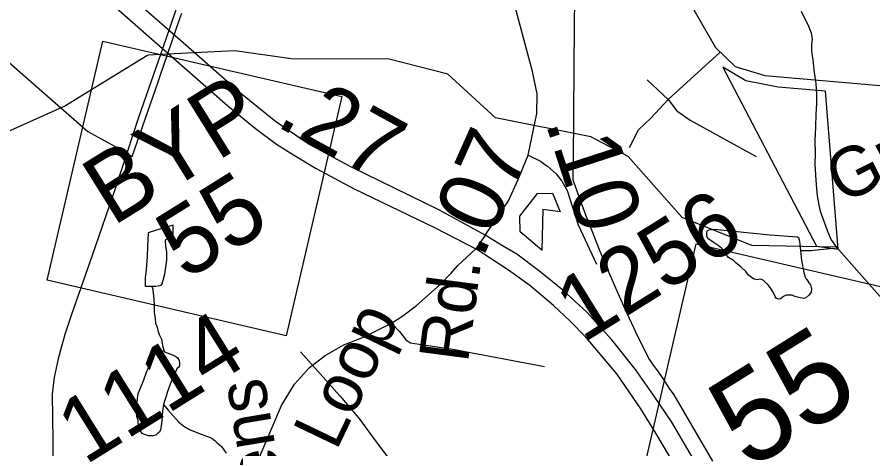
# Model space of a CAD drawing. Extents: x 2001466 to 31450019, y -30647475 to 847247.
# Drawn here: x 2047746 to 2051030, y 686891 to 688547 of the extents above; entities that cross this region are included whole.
import ezdxf

# ---------------------------------------------------------------- set-up
doc = ezdxf.new("R2010")
doc.units = 0
for name, color, linetype in [('Exist Boundary Political City Limit New', 7, 'Continuous'), ('Exist Boundary Political City Limit New Hole', 7, 'Continuous'), ('Exist Hydrographic Misc Water Feature', 7, 'Continuous'), ('Exist Road Non-System Type 51', 7, 'Continuous'), ('Exist Road Primary NC Attributed', 7, 'Continuous'), ('Exist Road Primary NC Divided Attributed', 7, 'Continuous'), ('Exist Road Primary NC Service Mileage Hundredths English Label', 7, 'Continuous'), ('Exist Road Primary NC Shield CELL', 7, 'Continuous'), ('Exist Road Primary NC Shield Number Label', 7, 'Continuous'), ('Exist Road Secondary Mileage Hundredths English Label', 7, 'Continuous'), ('Exist Road Secondary Type 51 Attributed', 7, 'Continuous'), ('Exist Road Secondary Type 51 Label', 7, 'Continuous'), ('Exist Road Secondary Type 51 Number Label', 7, 'Continuous'), ('Map Preparation Boundary City Limit Buffer Line', 7, 'Continuous')]:
    doc.layers.add(name, color=color, linetype=linetype)

msp = doc.modelspace()

# ---------------------------------------------------------------- linework, layer by layer
at = {"layer": 'Exist Boundary Political City Limit New'}
for points in [[(2049884.5, 688594.1), (2049884, 688537.5), (2049883.4, 688471.4)], [(2047558.4, 688510.2), (2048017.1, 688108), (2048146.9, 688036.4), (2048185, 688013.9), (2048187.6, 688012.4), (2048287.5, 688298.6), (2048294.6, 688321.4), (2048370.6, 688542.5), (2048377.4, 688562.1)], [(2049883.4, 688471.4), (2049882.6, 688390.4), (2049880.2, 688135.6), (2049879.4, 688036.6), (2049878.4, 687923.5), (2049882.4, 687912.3), (2049895, 687876.5), (2049927.5, 687788.4), (2049951.9, 687725.4), (2049976.9, 687662.6), (2050002.6, 687600.1), (2050029.1, 687538), (2050056.4, 687476.2), (2050084.2, 687414.6), (2050113, 687353.5), (2050118.1, 687342.8), (2050142.4, 687292.6), (2050172.5, 687232.2), (2050174.9, 687229.1), (2050190.6, 687207.4), (2050198.9, 687196.1), (2050223.5, 687160.4), (2050248.4, 687122.9), (2050265.9, 687098), (2050414.5, 686843.8)], [(2049799.8, 687872.1), (2049830.2, 687800.9), (2049762.8, 687809.1), (2049759, 687653.2), (2049676.6, 687724.1), (2049674.4, 687783.3), (2049742.8, 687870.1), (2049799.8, 687872.1)]]:
    msp.add_lwpolyline(points, dxfattribs=at)
at = {"layer": 'Exist Boundary Political City Limit New Hole'}
msp.add_lwpolyline([(2050542.6, 688302.4), (2050453.8, 688354.9), (2050813.9, 687668.2), (2050896.9, 687656.6), (2050847.9, 688262.7), (2050666.5, 688279), (2050542.6, 688302.4)], dxfattribs=at)
at = {"layer": 'Exist Hydrographic Misc Water Feature'}
msp.add_line((2048243.9, 688398.6), (2047984.5, 688240.1), dxfattribs=at)
for points in [[(2050754.4, 688569.9), (2050768.5, 688540.2), (2050780.8, 688516), (2050786.6, 688502.1), (2050792.3, 688486.3), (2050796.8, 688464.1), (2050794.8, 688442.1), (2050794.6, 688418.2), (2050796.8, 688398), (2050798.7, 688384.3), (2050801.1, 688370.1), (2050804.8, 688334.3), (2050811, 688292), (2050813, 688250.3), (2050812.8, 688214.3), (2050811.4, 688174.3), (2050809.3, 688126.3), (2050807.5, 688074.3), (2050807.7, 688024.4), (2050807.3, 687982.2), (2050809.5, 687942.2), (2050811.8, 687904.1), (2050815.9, 687862.1), (2050821.8, 687826.3), (2050828, 687802.3), (2050835.8, 687778.4), (2050846, 687750.5), (2050855.7, 687726.3), (2050870, 687692.5), (2050894, 687658.4)], [(2051491.3, 687095.4), (2051398.9, 687191.9), (2051131.9, 687390.9), (2050889.9, 687664.9), (2050564.9, 687671.5), (2050297.9, 687778.7), (2050090, 688012.6), (2049947.9, 688087.6), (2049581.1, 688160.7), (2049398, 688328.5), (2049173, 688385.6), (2048797, 688386.6), (2048581, 688417.3), (2048295.7, 688403.4)], [(2048295.7, 688403.4), (2048248, 688401.1), (2048243.9, 688398.6)], [(2047984.5, 688240.1), (2047931, 688207.4), (2047582, 688050.5), (2047048.9, 687664.3), (2046841, 687448.7)], [(2048261, 687515.4), (2048276.7, 687515.5), (2048293.1, 687517.4), (2048298.9, 687519.4), (2048302.6, 687523.7), (2048312.8, 687561.5), (2048316.7, 687587.7), (2048320.4, 687615.5), (2048320.4, 687645.5), (2048316.3, 687669.7), (2048314.7, 687687.4), (2048316.5, 687693.6), (2048338.7, 687703.6), (2048342.6, 687711.6), (2048344.4, 687717.8), (2048344.6, 687749.4), (2048280.4, 687729.5), (2048248.7, 687719.3), (2048246.6, 687667.3), (2048244.6, 687629.4), (2048240.4, 687579.4), (2048237, 687547.5), (2048236.6, 687527.6), (2048236.8, 687515.5), (2048261, 687515.4)], [(2050751.9, 687652.4), (2050756.2, 687614), (2050764.2, 687568.2), (2050770.2, 687550.2), (2050772.2, 687544.2), (2050776.3, 687540.4), (2050784.3, 687528.2), (2050790.3, 687520.4), (2050794.4, 687504.4), (2050792.3, 687492.1), (2050784.5, 687480.3), (2050772.6, 687470.4), (2050764.6, 687468.3), (2050750.5, 687470.1), (2050730.2, 687476), (2050720.3, 687480.3), (2050710.5, 687480.2), (2050696.6, 687480.3), (2050686.5, 687476.1), (2050680.8, 687470.1), (2050674.6, 687466.2), (2050668.7, 687465.9), (2050660.5, 687467.9), (2050654.5, 687476.1), (2050646.5, 687491.9), (2050638.7, 687506.1), (2050628.3, 687519.8), (2050614.5, 687532), (2050608.4, 687537.9), (2050598.3, 687541.8), (2050584.4, 687539.9), (2050574.1, 687541.8), (2050564.5, 687547.8), (2050552.6, 687557.7), (2050542.2, 687571.8), (2050524.3, 687587.5), (2050502.4, 687605.9), (2050494.4, 687613.6), (2050482.5, 687621.5), (2050476.3, 687625.7), (2050470.2, 687631.9), (2050460.3, 687649.5), (2050448.2, 687661.5), (2050435.9, 687671.5), (2050416.3, 687683.4), (2050400.5, 687695.6), (2050394.1, 687703.4), (2050392.1, 687709.4), (2050392.1, 687719.5), (2050394.3, 687727.3)], [(2050394.3, 687727.3), (2050402.1, 687731.4), (2050420.4, 687733.5), (2050634, 687712), (2050740.2, 687704), (2050744.1, 687702.2), (2050748.2, 687688.2), (2050751.9, 687652.4)], [(2050751.9, 687652.4), (2050794, 687652.1), (2050826.2, 687656.2), (2050854, 687658.4), (2050873.9, 687660.3), (2050894, 687658.4)], [(2048261, 687515.4), (2048264.6, 687507.5), (2048269, 687479.4), (2048271, 687445.4), (2048271, 687415.4), (2048275.1, 687391.6), (2048277.2, 687373.4), (2048283.5, 687357.5), (2048285.4, 687345.5), (2048291.1, 687329.6), (2048299.3, 687311.7), (2048303.2, 687287.6), (2048307.3, 687273.6), (2048310.2, 687266.7), (2048311.6, 687263.6)], [(2048307.7, 687061.8), (2048303.8, 687035.6), (2048301.6, 686999.8), (2048297.9, 686977.7), (2048296, 686963.7), (2048292.1, 686955.4), (2048286, 686951.5), (2048277.8, 686943.4), (2048268.1, 686941.7), (2048262.2, 686941.7), (2048249.9, 686941.6), (2048238.2, 686945.3), (2048226.1, 686949.6), (2048217.9, 686961.4), (2048216, 686965.3), (2048211.7, 686971.2), (2048209.7, 686999.6), (2048205.6, 687015.6), (2048203.9, 687043.5), (2048207.6, 687081.4), (2048209.5, 687097.3), (2048211.7, 687105.5), (2048217.3, 687121.3), (2048231.4, 687155.3), (2048241.7, 687185.4), (2048255.4, 687215.3), (2048267.5, 687233.4), (2048271.6, 687245.3), (2048275.3, 687255.3), (2048283.1, 687263.4), (2048295.2, 687267.7), (2048310.2, 687266.7), (2048311.6, 687263.6)], [(2048311.6, 687263.6), (2048341.5, 687251.7), (2048355.3, 687245.6), (2048361.6, 687239.7), (2048367.6, 687229.5), (2048369.2, 687219.5), (2048369.2, 687211.9), (2048367.4, 687205.7), (2048359.2, 687197.6), (2048333.5, 687139.8), (2048321.6, 687107.5), (2048317.8, 687093.5), (2048311.8, 687073.7), (2048307.7, 687061.8)], [(2048307.7, 687061.8), (2048325.8, 687039.6), (2048365.7, 686993.8), (2048385.8, 686977.7), (2048407.8, 686965.9), (2048442, 686951.8), (2048476.3, 686938.1), (2048492.3, 686932), (2048505.8, 686921.8), (2048512.1, 686916), (2048529.8, 686899.9), (2048548, 686874)]]:
    msp.add_lwpolyline(points, dxfattribs=at)
at = {"layer": 'Exist Road Non-System Type 51'}
for points in [[(2048529.2, 689063.3), (2048448.2, 688853), (2048329, 688499.4), (2048295.7, 688403.4)], [(2048295.7, 688403.4), (2048212.1, 688161.8), (2048124.6, 687895.6), (2048033.3, 687633.4), (2047954.7, 687407), (2047929.1, 687329.6), (2047916.1, 687283.8), (2047903.2, 687236.1), (2047887.7, 687164.4), (2047880.4, 687100.5), (2047882.1, 686921.6), (2047882.1, 686819.6), (2047868, 686686.8)], [(2050244, 688231.8), (2050444.2, 688413.1)], [(2050244, 688231.8), (2050163.8, 688307.2)], [(2050095.8, 688047), (2050129.8, 688115.1), (2050178.4, 688161.3), (2050244, 688231.8)], [(2050244, 688231.8), (2050278, 688188), (2050329, 688151.6), (2050581.7, 688013)], [(2049181.9, 687373.2), (2049213.3, 687341.2), (2049238.8, 687307.6), (2049255, 687298.4), (2049304.7, 687290.6), (2049417.2, 687273.4), (2049769.2, 687207.1)], [(2048833.7, 687263.1), (2048984.3, 687094.1), (2049056.5, 687008.6), (2049109.1, 686937.5), (2049165.6, 686862.4), (2049241.5, 686762.8), (2049268.7, 686724.2), (2049286.3, 686701.9), (2049307.9, 686681.4), (2049325.5, 686665.1), (2049349.1, 686644.6), (2049370.9, 686632.2)]]:
    msp.add_lwpolyline(points, dxfattribs=at)
at = {"layer": 'Exist Road Primary NC Attributed'}
for points in [[(2049707, 688017.2), (2049740.4, 688177.9), (2049741.5, 688252.5), (2049723, 688338.8), (2049632.3, 688678.2), (2049589.5, 688894.8), (2049567.9, 689108.2), (2049542.5, 689471.6), (2049529.9, 689678.6), (2049509.3, 689892)], [(2049542, 687710.8), (2049632, 687842.1), (2049668.7, 687923.8), (2049707, 688017.2)], [(2049542, 687710.8), (2049506.4, 687658.6)]]:
    msp.add_lwpolyline(points, dxfattribs=at)
at = {"layer": 'Exist Road Primary NC Divided Attributed'}
for points in [[(2049542, 687710.8), (2049366.1, 687806.8), (2049025.8, 687972.4), (2048863.2, 688061.5), (2048737, 688147.2), (2048603.6, 688254.3), (2048403.1, 688430.9), (2048189.6, 688618.5), (2047871.5, 688899.5)], [(2047822.5, 688851.2), (2048145.6, 688564.7), (2048554.4, 688206.3), (2048660.6, 688119.4), (2048741.7, 688060.4), (2048806.5, 688018.7), (2048893.3, 687966.6), (2049039.7, 687889), (2049349.9, 687738.4), (2049506.4, 687658.6)], [(2051228.8, 685448.1), (2051109.7, 685622.9), (2050963.3, 685824.2), (2050845.1, 686012.2), (2050615.5, 686403), (2050489.9, 686604.5), (2050368.1, 686805), (2050257.7, 686992.9), (2050190.5, 687092.6), (2050119.4, 687195.6), (2050028.3, 687309.5), (2049931.6, 687415.4), (2049840.5, 687499.7), (2049751.7, 687571.4), (2049663, 687637.5), (2049608.3, 687670.5), (2049542, 687710.8)], [(2051180.3, 685414.4), (2051056.2, 685584.1), (2050918.5, 685784.6), (2050791, 685981.6), (2050544.3, 686364.1), (2050430.3, 686560.6), (2050302.1, 686775), (2050196.5, 686951.4), (2050138.8, 687044.2), (2050046.6, 687178.5), (2049929.3, 687318.6), (2049866.7, 687382.4), (2049804.1, 687441.6), (2049713, 687517.9), (2049631.1, 687576), (2049506.4, 687658.6)]]:
    msp.add_lwpolyline(points, dxfattribs=at)
at = {"layer": 'Exist Road Primary NC Shield CELL'}
for points in [[(2047861.2, 687538), (2048074.4, 688455.5), (2048991.8, 688242.3), (2048778.6, 687324.9)], [(2050138.7, 686760.7), (2050351.9, 687678.1), (2051269.3, 687464.9), (2051056.1, 686547.5)]]:
    msp.add_lwpolyline(points, close=True, dxfattribs=at)
at = {"layer": 'Exist Road Secondary Type 51 Attributed'}
for points in [[(2049509.3, 689892), (2049907, 689900.5), (2049903.8, 689669.9), (2049908.5, 689553.1), (2049940.1, 689439.4), (2050060, 689183.6), (2050202, 688839.4), (2050347.2, 688566.2), (2050426.1, 688430.4), (2050501.8, 688357.8), (2050615.4, 688323), (2051057.3, 688285.1), (2051407.6, 688247.2), (2052005.6, 688172.2), (2052423.7, 688164.3), (2052802.4, 688165.9), (2053114.9, 688175.4), (2053282.1, 688165.9), (2053408.4, 688121.7), (2053892.8, 687936.2), (2054517.6, 687688.3), (2055584.3, 687308.5)], [(2049707, 688017.2), (2049757.1, 687992.8), (2049767.6, 687983.9), (2049781, 687975.5), (2049793.2, 687965), (2049813.7, 687946.1), (2049836.5, 687917.7), (2049856.5, 687882.1), (2049899.3, 687750.2), (2049969.2, 687599)], [(2049181.9, 687373.2), (2049225.9, 687401.1), (2049278.8, 687440.9), (2049369.7, 687521.8), (2049410.8, 687565.1), (2049437.5, 687594.1), (2049506.4, 687658.6)], [(2048375.6, 686000.6), (2048386.7, 686088.3), (2048412, 686178), (2048460.6, 686303.7), (2048583.6, 686634.4), (2048664.8, 686833), (2048760.4, 687058), (2048810, 687139.3), (2048868, 687203.7), (2048927.8, 687248.6), (2048999, 687290.5), (2049075.3, 687319.3), (2049181.9, 687373.2)]]:
    msp.add_lwpolyline(points, dxfattribs=at)
at = {"layer": 'Map Preparation Boundary City Limit Buffer Line'}
for points in [[(2049884.5, 688594.1), (2049884, 688537.5), (2049883.4, 688471.4)], [(2047558.4, 688510.2), (2048017.1, 688108), (2048146.9, 688036.4), (2048185, 688013.9), (2048187.6, 688012.4), (2048287.5, 688298.6), (2048294.6, 688321.4), (2048370.6, 688542.5), (2048377.4, 688562.1)], [(2049883.4, 688471.4), (2049882.6, 688390.4), (2049880.2, 688135.6), (2049879.4, 688036.6), (2049878.4, 687923.5), (2049882.4, 687912.3), (2049895, 687876.5), (2049927.5, 687788.4), (2049951.9, 687725.4), (2049976.9, 687662.6), (2050002.6, 687600.1), (2050029.1, 687538), (2050056.4, 687476.2), (2050084.2, 687414.6), (2050113, 687353.5), (2050118.1, 687342.8), (2050142.4, 687292.6), (2050172.5, 687232.2), (2050174.9, 687229.1), (2050190.6, 687207.4), (2050198.9, 687196.1), (2050223.5, 687160.4), (2050248.4, 687122.9), (2050265.9, 687098), (2050414.5, 686843.8)], [(2050542.6, 688302.4), (2050453.8, 688354.9), (2050813.9, 687668.2), (2050896.9, 687656.6), (2050847.9, 688262.7), (2050666.5, 688279), (2050542.6, 688302.4)], [(2049799.8, 687872.1), (2049830.2, 687800.9), (2049762.8, 687809.1), (2049759, 687653.2), (2049676.6, 687724.1), (2049674.4, 687783.3), (2049742.8, 687870.1), (2049799.8, 687872.1)]]:
    msp.add_lwpolyline(points, dxfattribs=at)

# ---------------------------------------------------------------- texts
at = {"layer": 'Exist Road Primary NC Service Mileage Hundredths English Label'}
for s, rotation, p in [('.27', 331.2628, (2048732.7, 688133)), ('.07', 65.8322, (2049530.3, 687615.4))]:
    msp.add_text(s, height=250, rotation=rotation, dxfattribs=at).set_placement(p)
at = {"layer": 'Exist Road Primary NC Shield Number Label'}
for s, height, p in [('BYP', 265, (2048111.9, 687742.5)), ('55', 265, (2048392.3, 687534.8)), ('55', 350, (2050551.2, 686806.3))]:
    msp.add_text(s, height=height, rotation=31.918, dxfattribs=at).set_placement(p)
at = {"layer": 'Exist Road Secondary Mileage Hundredths English Label'}
msp.add_text('.10', height=250, rotation=287.9629, dxfattribs=at).set_placement((2049771.6, 688144))
at = {"layer": 'Exist Road Secondary Type 51 Label'}
for s, rotation, p in [('Grigsby', 26.6706, (2050912.3, 687828)), ('Rd.', 82.5398, (2049475.2, 687217.5)), ('Loop', 64.419, (2048970.5, 686880.3)), ('Stephens', 99.3631, (2048867.7, 686110.7))]:
    msp.add_text(s, height=190, rotation=rotation, dxfattribs=at).set_placement(p)
at = {"layer": 'Exist Road Secondary Type 51 Number Label'}
for s, p in [('1256', (2049917, 687294.8)), ('1114', (2048006.2, 686826.4))]:
    msp.add_text(s, height=250, rotation=31.918, dxfattribs=at).set_placement(p)

doc.saveas('drawing.dxf')
